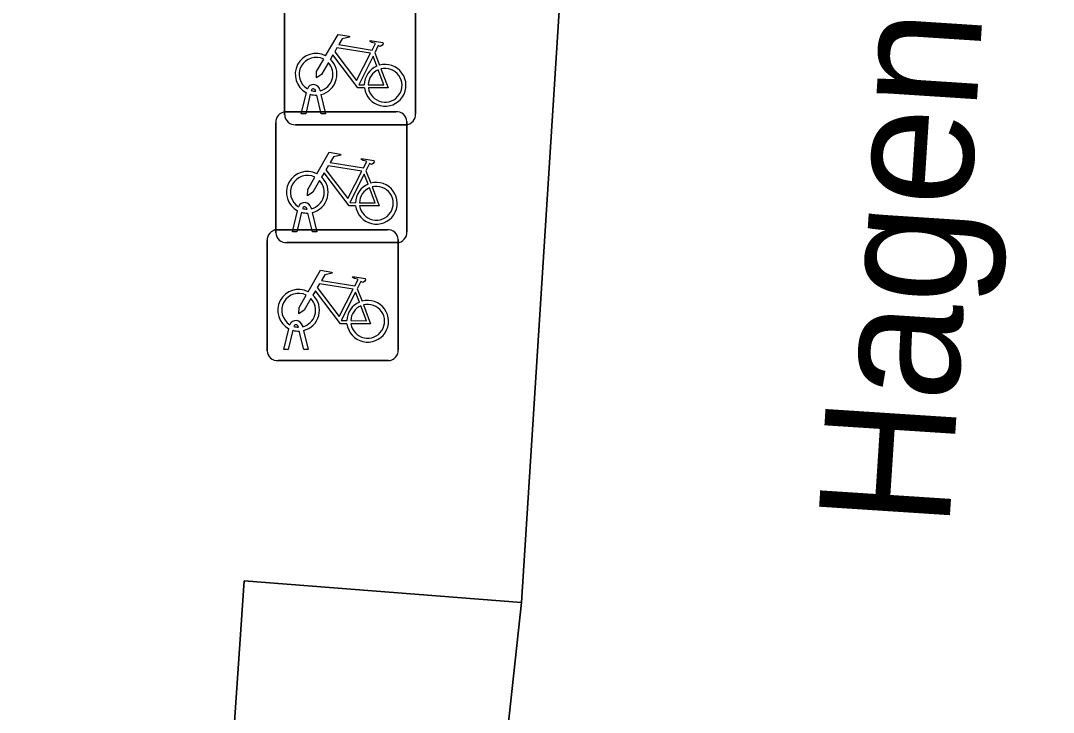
# Model space of a CAD drawing. Extents: x 159960 to 160866, y 382700 to 383354.
# Drawn here: x 160570.59 to 160578.46, y 382879.56 to 382884.84 of the extents above; entities that cross this region are included whole.
import ezdxf

# ---------------------------------------------------------------- set-up
doc = ezdxf.new("R2010")
doc.units = 0
for name, color, linetype in [('IMGEO_Fietsenrek', 7, 'Continuous'), ('IMGEO_Groenvoorziening', 7, 'Continuous'), ('IMGEO_Openbare_ruimte_label', 7, 'Continuous'), ('IMGEO_Rijbaan_lokaal_open', 7, 'Continuous'), ('IMGEO_Voetpad_open', 7, 'Continuous')]:
    doc.layers.add(name, color=color, linetype=linetype)

msp = doc.modelspace()

# ---------------------------------------------------------------- linework, layer by layer
at = {"layer": 'IMGEO_Fietsenrek'}
for p, q in [((160572.6025, 382884.1179), (160572.6025, 382884.9588)), ((160572.6025, 382884.9588), (160572.6025, 382884.1179)), ((160573.6015, 382884.9681), (160573.6015, 382884.1272)), ((160573.6015, 382884.1272), (160573.6015, 382884.9681)), ((160573.2892, 382884.5922), (160573.3255, 382884.497)), ((160572.7295, 382884.1273), (160572.7678, 382884.2873)), ((160572.7982, 382884.2751), (160572.7629, 382884.1273)), ((160572.8399, 382884.2989), (160572.8389, 382884.3032)), ((160572.881, 382884.1273), (160572.8471, 382884.269)), ((160572.8706, 382884.3104), (160572.8724, 382884.3025)), ((160572.8794, 382884.2733), (160572.9144, 382884.1273)), ((160572.6099, 382884.1425), (160573.4508, 382884.1425)), ((160573.4508, 382884.1425), (160572.6099, 382884.1425)), ((160572.7629, 382884.1273), (160572.7295, 382884.1273)), ((160572.9144, 382884.1273), (160572.881, 382884.1273)), ((160572.5355, 382883.2179), (160572.5355, 382884.0588)), ((160572.5355, 382884.0588), (160572.5355, 382883.2179)), ((160573.5271, 382884.0435), (160572.6862, 382884.0435)), ((160572.6862, 382884.0435), (160573.5271, 382884.0435)), ((160573.5345, 382884.0681), (160573.5345, 382883.2272)), ((160573.5345, 382883.2272), (160573.5345, 382884.0681)), ((160573.2222, 382883.6922), (160573.2585, 382883.597)), ((160572.7729, 382883.3989), (160572.7719, 382883.4032)), ((160572.8036, 382883.4104), (160572.8054, 382883.4025)), ((160572.6625, 382883.2273), (160572.7008, 382883.3873)), ((160572.7312, 382883.3751), (160572.6959, 382883.2273)), ((160572.814, 382883.2273), (160572.7801, 382883.369)), ((160572.8124, 382883.3733), (160572.8474, 382883.2273)), ((160572.5439, 382883.2425), (160573.3848, 382883.2425)), ((160573.3848, 382883.2425), (160572.5439, 382883.2425)), ((160572.6959, 382883.2273), (160572.6625, 382883.2273)), ((160572.8474, 382883.2273), (160572.814, 382883.2273)), ((160573.4685, 382883.1681), (160573.4685, 382882.3272)), ((160573.4685, 382882.3272), (160573.4685, 382883.1681)), ((160572.4695, 382882.3179), (160572.4695, 382883.1588)), ((160572.4695, 382883.1588), (160572.4695, 382882.3179)), ((160573.4601, 382883.1435), (160572.6192, 382883.1435)), ((160572.6192, 382883.1435), (160573.4601, 382883.1435)), ((160573.1562, 382882.7922), (160573.1925, 382882.697)), ((160572.5965, 382882.3273), (160572.6348, 382882.4873)), ((160572.6652, 382882.4751), (160572.6299, 382882.3273)), ((160572.7069, 382882.4989), (160572.7059, 382882.5032)), ((160572.748, 382882.3273), (160572.7141, 382882.469)), ((160572.7376, 382882.5104), (160572.7394, 382882.5025)), ((160572.7464, 382882.4733), (160572.7814, 382882.3273)), ((160572.6299, 382882.3273), (160572.5965, 382882.3273)), ((160572.7814, 382882.3273), (160572.748, 382882.3273)), ((160573.3941, 382882.2435), (160572.5532, 382882.2435)), ((160572.5532, 382882.2435), (160573.3941, 382882.2435))]:
    msp.add_line(p, q, dxfattribs=at)
for points in [[(160572.9151, 382884.5692), (160573.0098, 382884.7327), (160573.096, 382884.7189), (160573.0977, 382884.7102), (160573.0416, 382884.6993), (160573.0154, 382884.654), (160573.2706, 382884.6132)], [(160573.2706, 382884.6132), (160573.2956, 382884.662), (160573.2905, 382884.666), (160573.2673, 382884.6697), (160573.2546, 382884.6772), (160573.2536, 382884.6803), (160573.2558, 382884.6849), (160573.3506, 382884.6698), (160573.3529, 382884.6595), (160573.3435, 382884.6471), (160573.3311, 382884.6407), (160573.3166, 382884.6469), (160573.2892, 382884.5922)], [(160573.2577, 382884.588), (160573.0009, 382884.629), (160572.9842, 382884.6002), (160573.1512, 382884.3799), (160573.2577, 382884.588)], [(160572.9358, 382884.5167), (160572.8842, 382884.4275), (160572.8443, 382884.4015), (160572.8455, 382884.449), (160572.9, 382884.5432)], [(160573.2108, 382884.3245), (160573.1611, 382884.3246), (160572.9704, 382884.5763), (160572.9514, 382884.5435)], [(160573.3057, 382884.49), (160573.2764, 382884.5668), (160573.167, 382884.3487), (160573.2097, 382884.3486)], [(160573.2397, 382884.3485), (160573.3596, 382884.3483), (160573.3164, 382884.4619)], [(160573.3362, 382884.4688), (160573.3912, 382884.3242), (160573.2411, 382884.3245)], [(160572.8481, 382883.6692), (160572.9428, 382883.8327), (160573.029, 382883.8189), (160573.0307, 382883.8102), (160572.9746, 382883.7993), (160572.9484, 382883.754), (160573.2036, 382883.7132)], [(160573.1907, 382883.688), (160572.9339, 382883.729), (160572.9172, 382883.7002), (160573.0842, 382883.4799), (160573.1907, 382883.688)], [(160573.2036, 382883.7132), (160573.2286, 382883.762), (160573.2235, 382883.766), (160573.2003, 382883.7697), (160573.1876, 382883.7772), (160573.1866, 382883.7803), (160573.1888, 382883.7849), (160573.2836, 382883.7698), (160573.2859, 382883.7595), (160573.2765, 382883.7471), (160573.2641, 382883.7407), (160573.2496, 382883.7469), (160573.2222, 382883.6922)], [(160572.8688, 382883.6167), (160572.8172, 382883.5275), (160572.7773, 382883.5015), (160572.7785, 382883.549), (160572.833, 382883.6432)], [(160573.1438, 382883.4245), (160573.0941, 382883.4246), (160572.9034, 382883.6763), (160572.8844, 382883.6435)], [(160573.2387, 382883.59), (160573.2094, 382883.6668), (160573.1, 382883.4487), (160573.1427, 382883.4486)], [(160573.1727, 382883.4485), (160573.2926, 382883.4483), (160573.2494, 382883.5619)], [(160573.2692, 382883.5688), (160573.3242, 382883.4242), (160573.1741, 382883.4245)], [(160572.7821, 382882.7692), (160572.8768, 382882.9327), (160572.963, 382882.9189), (160572.9647, 382882.9102), (160572.9086, 382882.8993), (160572.8824, 382882.854), (160573.1376, 382882.8132)], [(160573.1376, 382882.8132), (160573.1626, 382882.862), (160573.1575, 382882.866), (160573.1343, 382882.8697), (160573.1216, 382882.8772), (160573.1206, 382882.8803), (160573.1228, 382882.8849), (160573.2176, 382882.8698), (160573.2199, 382882.8595), (160573.2105, 382882.8471), (160573.1981, 382882.8407), (160573.1836, 382882.8469), (160573.1562, 382882.7922)], [(160573.0778, 382882.5245), (160573.0281, 382882.5246), (160572.8374, 382882.7763), (160572.8184, 382882.7435)], [(160573.1247, 382882.788), (160572.8679, 382882.829), (160572.8512, 382882.8002), (160573.0182, 382882.5799), (160573.1247, 382882.788)], [(160572.8028, 382882.7167), (160572.7512, 382882.6275), (160572.7113, 382882.6015), (160572.7125, 382882.649), (160572.767, 382882.7432)], [(160573.1727, 382882.69), (160573.1434, 382882.7668), (160573.034, 382882.5487), (160573.0767, 382882.5486)], [(160573.1067, 382882.5485), (160573.2266, 382882.5483), (160573.1834, 382882.6619)], [(160573.2032, 382882.6688), (160573.2582, 382882.5242), (160573.1081, 382882.5245)]]:
    msp.add_lwpolyline(points, dxfattribs=at)
for centre, radius, start, end in [((160572.8421, 382884.4279), 0.159, 62.67661, 242.13685), ((160572.8421, 382884.4279), 0.129, 63.31916, 238.90302), ((160572.8421, 382884.4279), 0.129, 283.60429, 43.43025), ((160572.8421, 382884.4279), 0.159, 283.5766, 46.60424), ((160573.3687, 382884.3439), 0.159, 187.0065, 105.77075), ((160573.3687, 382884.3439), 0.159, 113.3408, 178.32165), ((160573.3687, 382884.3439), 0.129, 113.92302, 177.95563), ((160573.3687, 382884.3439), 0.129, 188.67146, 104.58832), ((160572.8219, 382884.2993), 0.0499, 12.8025, 158.69338), ((160572.8421, 382884.4279), 0.159, 253.99666, 271.78671), ((160572.8219, 382884.2993), 0.0174, 12.8025, 163.45023), ((160572.8421, 382884.4279), 0.129, 253.41502, 269.02044), ((160572.6132, 382884.0646), 0.0779, 92.4484, 184.28452), ((160572.6132, 382884.0646), 0.0779, 92.4484, 184.28452), ((160572.6804, 382884.1212), 0.0779, 182.4484, 274.28452), ((160572.6804, 382884.1212), 0.0779, 182.4484, 274.28452), ((160573.4566, 382884.0648), 0.0779, 2.4484, 94.28452), ((160573.4566, 382884.0648), 0.0779, 2.4484, 94.28452), ((160573.5238, 382884.1214), 0.0779, 272.4484, 4.28452), ((160573.5238, 382884.1214), 0.0779, 272.4484, 4.28452), ((160572.7751, 382883.5279), 0.159, 62.67661, 242.13685), ((160572.7751, 382883.5279), 0.129, 63.31916, 238.90302), ((160572.7751, 382883.5279), 0.159, 283.5766, 46.60424), ((160572.7751, 382883.5279), 0.129, 283.60429, 43.43025), ((160573.3017, 382883.4439), 0.159, 113.3408, 178.32165), ((160573.3017, 382883.4439), 0.159, 187.0065, 105.77075), ((160573.3017, 382883.4439), 0.129, 113.92302, 177.95563), ((160573.3017, 382883.4439), 0.129, 188.67146, 104.58832), ((160572.7549, 382883.3993), 0.0499, 12.8025, 158.69338), ((160572.7549, 382883.3993), 0.0174, 12.8025, 163.45023), ((160572.7751, 382883.5279), 0.129, 253.41502, 269.02044), ((160572.7751, 382883.5279), 0.159, 253.99666, 271.78671), ((160572.5472, 382883.1646), 0.0779, 92.4484, 184.28452), ((160572.5472, 382883.1646), 0.0779, 92.4484, 184.28452), ((160573.3906, 382883.1648), 0.0779, 2.4484, 94.28452), ((160573.3906, 382883.1648), 0.0779, 2.4484, 94.28452), ((160572.6134, 382883.2212), 0.0779, 182.4484, 274.28452), ((160572.6134, 382883.2212), 0.0779, 182.4484, 274.28452), ((160573.4568, 382883.2214), 0.0779, 272.4484, 4.28452), ((160573.4568, 382883.2214), 0.0779, 272.4484, 4.28452), ((160572.7091, 382882.6279), 0.159, 62.67661, 242.13685), ((160572.7091, 382882.6279), 0.129, 63.31916, 238.90302), ((160572.7091, 382882.6279), 0.129, 283.60429, 43.43025), ((160572.7091, 382882.6279), 0.159, 283.5766, 46.60424), ((160573.2357, 382882.5439), 0.159, 113.3408, 178.32165), ((160573.2357, 382882.5439), 0.159, 187.0065, 105.77075), ((160573.2357, 382882.5439), 0.129, 113.92302, 177.95563), ((160573.2357, 382882.5439), 0.129, 188.67146, 104.58832), ((160572.6889, 382882.4993), 0.0499, 12.8025, 158.69338), ((160572.7091, 382882.6279), 0.159, 253.99666, 271.78671), ((160572.6889, 382882.4993), 0.0174, 12.8025, 163.45023), ((160572.7091, 382882.6279), 0.129, 253.41502, 269.02044), ((160572.5474, 382882.3212), 0.0779, 182.4484, 274.28452), ((160572.5474, 382882.3212), 0.0779, 182.4484, 274.28452), ((160573.3908, 382882.3214), 0.0779, 272.4484, 4.28452), ((160573.3908, 382882.3214), 0.0779, 272.4484, 4.28452)]:
    msp.add_arc(centre, radius, start, end, dxfattribs=at)
at = {"layer": 'IMGEO_Groenvoorziening'}
msp.add_lwpolyline([(160574.172, 382878.219), (160574.408, 382880.398), (160572.294, 382880.565), (160570.589, 382855.637), (160572.778, 382855.373), (160572.862, 382857.414), (160577.151, 382870.058), (160574.895, 382875.113)], dxfattribs=at)
at = {"layer": 'IMGEO_Rijbaan_lokaal_open'}
msp.add_lwpolyline([(160578.811, 382879.134), (160578.938, 382881.122), (160579.066, 382883.133), (160579.079, 382883.337), (160581.948, 382927.486), (160582.398, 382933.745), (160577.849, 382934.058), (160577.566, 382929.1), (160577.42, 382927.341), (160577.386, 382926.4), (160577.048, 382921.391), (160576.946, 382919.875), (160576.637, 382914.885), (160576.513, 382912.893), (160576.412, 382911.263), (160576.142, 382906.91), (160575.998, 382905.366), (160575.423, 382896.333), (160574.978, 382889.347), (160574.408, 382880.398), (160574.172, 382878.219)], dxfattribs=at)
at = {"layer": 'IMGEO_Voetpad_open'}
msp.add_lwpolyline([(160570.589, 382855.637), (160572.294, 382880.565), (160574.408, 382880.398), (160574.978, 382889.347), (160572.894, 382889.502), (160573.359, 382896.487), (160573.959, 382905.499), (160575.998, 382905.366), (160576.142, 382906.91), (160574.046, 382907.023), (160574.321, 382911.355), (160576.412, 382911.263), (160576.513, 382912.893), (160574.421, 382912.946), (160574.552, 382915.005), (160574.869, 382919.995), (160576.946, 382919.875), (160577.048, 382921.391), (160574.956, 382921.512), (160575.266, 382926.502), (160577.386, 382926.4), (160577.42, 382927.341), (160577.566, 382929.1)], dxfattribs=at)

# ---------------------------------------------------------------- texts
at = {"layer": 'IMGEO_Openbare_ruimte_label'}
msp.add_text('Hagenkampweg Noord', height=1, rotation=86.27357, dxfattribs=at).set_placement((160577.6693, 382880.9549))

doc.saveas('drawing.dxf')
